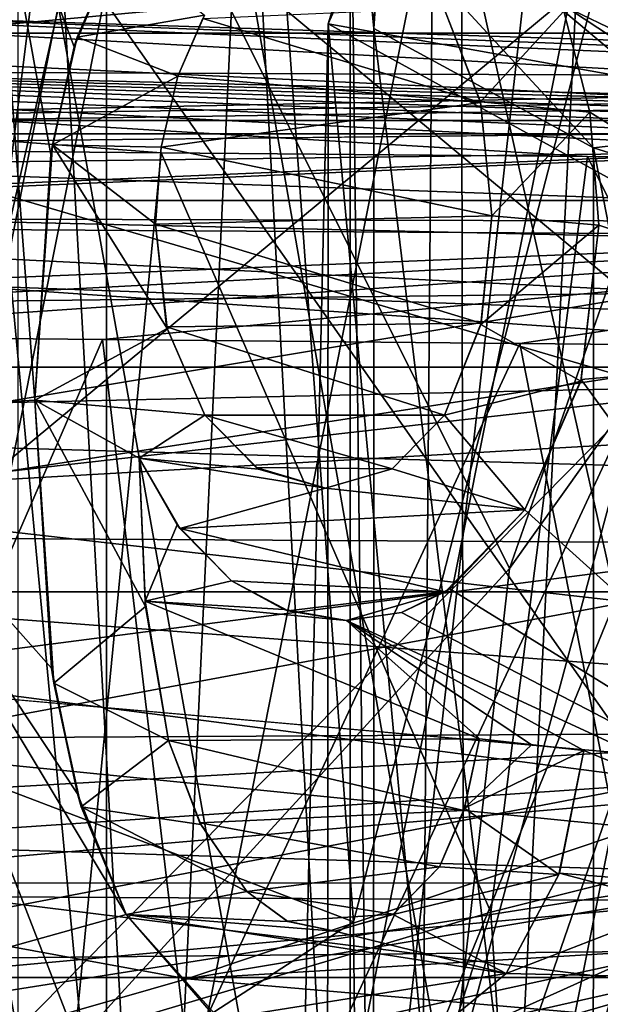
# Model space of a CAD drawing. Header units: metres. Extents: x -109 to 109, y -447 to 122.
# Tile 574 of 656: x -6.447 to -5.496, y -399.676 to -398.063. Entities that reach past the tile are written whole.
import ezdxf

# ---------------------------------------------------------------- set-up
doc = ezdxf.new("R2010")
doc.units = ezdxf.units.M
doc.layers.add('solid_506359', color=7, linetype='CONTINUOUS')

msp = doc.modelspace()

# ---------------------------------------------------------------- linework, layer by layer
at = {"layer": 'solid_506359'}
for points in [[(-5.100218, -392.382813, 232.144928), (-4.957082, -398.925262, 230.905533), (-6.655155, -399.240082, 232.69104)], [(-6.576016, -392.656189, 233.695297), (-5.100218, -392.382813, 232.144928), (-6.655155, -399.240082, 232.69104)], [(-4.401254, -392.690308, 228.503174), (-5.732302, -392.81424, 229.205933), (-4.394095, -399.870605, 227.375732)], [(-5.732302, -392.81424, 229.205933), (-6.950209, -392.96933, 230.085449), (-5.719256, -399.995483, 228.083954)], [(-5.732302, -392.81424, 229.205933), (-5.719256, -399.995483, 228.083954), (-4.394095, -399.870605, 227.375732)], [(-5.43154, -399.518585, 225.12796), (-5.575515, -394.00882, 226.057709), (-4.030653, -392.84256, 225.630249)], [(-6.950209, -392.96933, 230.085449), (-6.932354, -400.152283, 228.973129), (-5.719256, -399.995483, 228.083954)], [(-6.449268, -405.390472, 400), (-6.449268, -395.109528, 400), (-5.146263, -393.802124, 400)], [(-5.146263, -406.697876, 400), (-6.449268, -405.390472, 400), (-5.146263, -393.802124, 400)], [(-7.495287, -393.991394, 241.267578), (-7.49068, -400.539581, 240.060822), (-6.233859, -400.911774, 242.171677)], [(-6.863552, -394.208435, 242.498581), (-7.495287, -393.991394, 241.267578), (-6.233859, -400.911774, 242.171677)], [(-6.821544, -399.646301, 225.85231), (-6.309979, -394.806061, 226.307632), (-5.575515, -394.00882, 226.057709)], [(-5.43154, -399.518585, 225.12796), (-6.821544, -399.646301, 225.85231), (-5.575515, -394.00882, 226.057709)], [(-5.929907, -394.421539, 243.707047), (-6.863552, -394.208435, 242.498581), (-6.233859, -400.911774, 242.171677)], [(-5.929907, -394.421539, 243.707047), (-6.233859, -400.911774, 242.171677), (-4.384079, -401.199615, 243.804153)], [(-4.776134, -394.600403, 244.721527), (-5.929907, -394.421539, 243.707047), (-4.384079, -401.199615, 243.804153)], [(-6.821544, -399.646301, 225.85231), (-6.966158, -395.748474, 226.547531), (-6.309979, -394.806061, 226.307632)], [(-4.279602, -398.189056, 379.299988), (-6.698331, -397.476135, 376.799988), (-5.126952, -395.124054, 376.799988)], [(-7.353192, -395.188995, 754.207825), (-7.353192, -399.142548, 739.453003), (-6.304805, -396.562103, 754.631409)], [(-7.337801, -395.757629, 245.898697), (-6.164402, -395.922729, 246.835068), (-7.041064, -402.931213, 244.73317)], [(-6.164402, -395.922729, 246.835068), (-5.885369, -401.054535, 246.011688), (-7.041064, -402.931213, 244.73317)], [(-6.164402, -395.922729, 246.835068), (-5.899706, -399.541046, 246.301682), (-5.885369, -401.054535, 246.011688)], [(-6.164402, -395.922729, 246.835068), (-5.49592, -397.980621, 246.86911), (-5.899706, -399.541046, 246.301682)], [(-5.218259, -398.088531, 392.86319), (-5.532002, -397.958557, 393.756256), (-4.234011, -396.015991, 393.756256)], [(-15.737146, -398.358398, 166.899994), (-15.287519, -396.062073, 166.899994), (-4.582309, -398.186798, 166.899994)], [(-15.287519, -396.062073, 166.899994), (-4.817194, -397.880524, 166.899994), (-4.582309, -398.186798, 166.899994)], [(-15.291206, -396.075562, 169.399994), (-15.737805, -398.363922, 169.399994), (-4.522424, -397.031281, 169.399994)], [(-7.163433, -398.146637, 215.91069), (-6.280675, -396.213654, 215.91069), (-10.138165, -397.273163, 213.547684)], [(-3.248379, -398.162384, 217.395065), (-6.280675, -396.213654, 215.91069), (-7.163433, -398.146637, 215.91069)], [(-3.248379, -398.162384, 217.395065), (-2.52865, -397.331787, 217.395065), (-6.280675, -396.213654, 215.91069)], [(-7.353192, -399.142548, 739.453003), (-6.304805, -400.543488, 739.772766), (-6.304805, -396.562103, 754.631409)], [(-6.304805, -396.562103, 754.631409), (-6.304805, -400.543488, 739.772766), (-4.980319, -397.696686, 754.981323)], [(-6.904831, -398.399841, 376.060303), (-6.190702, -396.675812, 376.060303), (-6.938632, -397.990295, 376.100006)], [(-6.095586, -396.730713, 375.951416), (-6.190702, -396.675812, 376.060303), (-6.904831, -398.399841, 376.060303)], [(-6.798742, -398.428284, 375.951416), (-6.095586, -396.730713, 375.951416), (-6.904831, -398.399841, 376.060303)], [(-6.798742, -398.428284, 375.951416), (-6.234885, -397.073181, 375.80246), (-6.095586, -396.730713, 375.951416)], [(-15.737805, -398.363922, 169.399994), (-4.783156, -397.159882, 169.399994), (-4.522424, -397.031281, 169.399994)], [(-6.798742, -398.428284, 375.951416), (-6.655089, -398.087646, 375.80246), (-6.234885, -397.073181, 375.80246)], [(-6.234885, -397.073181, 375.80246), (-6.655089, -398.087646, 375.80246), (-5.49592, -397.980621, 246.86911)], [(-8.692117, -397.086456, 403), (-9.25, -400.25, 403), (-6.236038, -397.666718, 403)], [(9.752529, -397.095856, 409), (-9.752538, -397.095886, 409), (-10.25, -400.25, 409)], [(10.25, -400.25, 409), (9.752529, -397.095856, 409), (-10.25, -400.25, 409)], [(-9.752635, -397.09613, 408.100006), (10.25, -400.25, 408.100006), (-10.25, -400.25, 408.100006)], [(-9.752635, -397.09613, 408.100006), (9.752626, -397.0961, 408.100006), (10.25, -400.25, 408.100006)], [(-15.737805, -398.363922, 169.399994), (-4.974503, -397.37796, 169.399994), (-4.783156, -397.159882, 169.399994)], [(-5.062181, -397.299713, 234.363892), (-5.905503, -400.432281, 236.005112), (-5.905503, -397.674835, 236.491318)], [(-5.062181, -397.299713, 234.363892), (-5.062838, -400.057343, 233.878693), (-5.905503, -400.432281, 236.005112)], [(-5.347885, -399.557983, 234.481781), (-4.787132, -397.33313, 233.99263), (-5.768133, -397.682159, 235.972153)], [(-7.987435, -397.342987, 402.200012), (-8.5, -400.25, 402.200012), (-6.303745, -397.639099, 402.200012)], [(-6.236038, -397.666718, 402.209991), (-6.75, -400.25, 402.209991), (-7.996747, -397.339539, 402.209991)], [(-15.737805, -398.363922, 169.399994), (-5.067699, -397.65271, 169.399994), (-4.974503, -397.37796, 169.399994)], [(-6.44406, -397.58078, 389.523682), (-6.698127, -397.475555, 390), (-7.25, -400.25, 390)], [(-4.75, -400.25, 379.299988), (-7.25, -400.25, 376.799988), (-6.698331, -397.476135, 376.799988)], [(-4.630908, -399.193024, 379.299988), (-4.75, -400.25, 379.299988), (-6.698331, -397.476135, 376.799988)], [(-4.279602, -398.189056, 379.299988), (-4.630908, -399.193024, 379.299988), (-6.698331, -397.476135, 376.799988)], [(-5.847847, -397.537354, 236.526077), (-5.905503, -397.674835, 236.491318), (-5.866639, -398.077454, 238.774765)], [(-5.854409, -397.89566, 238.558151), (-5.847847, -397.537354, 236.526077), (-5.866639, -398.077454, 238.774765)], [(-5.987796, -400.25, 393.756256), (-7, -400.25, 402), (-6.467222, -397.571381, 402)], [(-5.532002, -397.958557, 393.756256), (-5.987796, -400.25, 393.756256), (-6.467222, -397.571381, 402)], [(-6.44406, -397.58078, 389.523682), (-7.25, -400.25, 390), (-6.975, -400.25, 389.523682)], [(-6.44406, -397.58078, 389.523682), (-6.975, -400.25, 389.523682), (-6.444257, -397.58136, 383)], [(-4.730098, -397.972443, 383), (-6.444257, -397.58136, 383), (-6.975, -400.25, 383)], [(-6.975, -400.25, 389.523682), (-6.975, -400.25, 383), (-6.444257, -397.58136, 383)], [(6.397825, -397.599823, 388.5), (-6.397825, -397.599823, 388.5), (-6.925, -400.25, 388.5)], [(-6.25, -400.25, 387.390015), (-6.925, -400.25, 388.5), (-6.397825, -397.599823, 388.5)], [(6.925, -400.25, 388.5), (6.397825, -397.599823, 388.5), (-6.925, -400.25, 388.5)], [(-5.774247, -397.858215, 387.390015), (-6.25, -400.25, 387.390015), (-6.397825, -397.599823, 388.5)], [(-8.5, -400.25, 402.200012), (-6.823055, -400.25, 402.200012), (-6.303745, -397.639099, 402.200012)], [(-6.303745, -397.639099, 402.200012), (-6.823055, -400.25, 402.200012), (-5.644137, -398.961761, 393.78064)], [(-6.303745, -397.639099, 402.200012), (-5.644137, -398.961761, 393.78064), (-5.215967, -397.738129, 393.78064)], [(-15.737805, -398.363922, 169.399994), (-5.048701, -397.94281, 169.399994), (-5.067699, -397.65271, 169.399994)], [(-9.25, -400.25, 403), (-6.75, -400.25, 403), (-6.236038, -397.666718, 403)], [(-6.75, -400.25, 403), (-6.75, -400.25, 402.209991), (-6.236038, -397.666718, 402.209991)], [(-6.236038, -397.666718, 403), (-6.75, -400.25, 403), (-6.236038, -397.666718, 402.209991)], [(-5.905503, -397.674835, 236.491318), (-5.905503, -400.432281, 236.005112), (-5.867024, -400.834595, 238.286774)], [(-5.866639, -398.077454, 238.774765), (-5.905503, -397.674835, 236.491318), (-5.867024, -400.834595, 238.286774)], [(-5.785867, -399.755432, 235.601685), (-5.768133, -397.682159, 235.972153), (-5.941456, -398.069763, 238.170364)], [(-5.868999, -397.832672, 238.037567), (-5.941456, -398.069763, 238.170364), (-5.768133, -397.682159, 235.972153)], [(-5.347885, -399.557983, 234.481781), (-5.768133, -397.682159, 235.972153), (-5.785867, -399.755432, 235.601685)], [(-6.304805, -400.543488, 739.772766), (-4.980319, -401.701019, 740.036926), (-4.980319, -397.696686, 754.981323)], [(-5.215967, -397.738129, 393.78064), (-5.644137, -398.961761, 393.78064), (-5.066235, -398.151489, 392.976868)], [(-20, -397.75, 202.899994), (20, -397.75, 202.899994), (20, -398.08493, 201.649994)], [(-20, -398.08493, 201.649994), (-20, -397.75, 202.899994), (20, -398.08493, 201.649994)], [(-20, -398.08493, 204.149994), (20, -398.08493, 204.149994), (20, -397.75, 202.899994)], [(-20, -397.75, 202.899994), (-20, -398.08493, 204.149994), (20, -397.75, 202.899994)], [(-12.4, -397.873047, 195.674606), (-1.4, -398.227386, 196.369293), (-1.4, -397.75, 194.899994)], [(-12.4, -398.227386, 193.430695), (-12.4, -397.75, 194.899994), (-1.4, -397.873047, 194.125397)], [(-6.422188, -398.685883, 190.52095), (-6.766646, -398.705658, 190.514023), (-6.492857, -397.75, 190.979218)], [(-6.395779, -398.283447, 190.68631), (-6.422188, -398.685883, 190.52095), (-6.492857, -397.75, 190.979218)], [(-6.357436, -398.107452, 190.77301), (-6.395779, -398.283447, 190.68631), (-6.492857, -397.75, 190.979218)], [(-6.286856, -397.940674, 190.863983), (-6.357436, -398.107452, 190.77301), (-6.492857, -397.75, 190.979218)], [(-4.900906, -398.597107, 190.553726), (-5.710856, -397.802155, 190.946457), (-4.900906, -397.75, 190.979218)], [(-5.347642, -398.176117, 239.985306), (-5.868999, -397.832672, 238.037567), (-5.643296, -397.771118, 238.189209)], [(2.909209, -398.508789, 242.372818), (-4.978688, -398.136139, 240.259384), (-5.643296, -397.771118, 238.189209)], [(-5.347642, -398.176117, 239.985306), (-5.643296, -397.771118, 238.189209), (-4.978688, -398.136139, 240.259384)], [(-1.259838, -397.995819, 239.463516), (2.909209, -398.508789, 242.372818), (-5.643296, -397.771118, 238.189209)], [(-4.900906, -398.597107, 190.553726), (-5.616268, -397.916565, 190.877869), (-5.710856, -397.802155, 190.946457)], [(-5.347642, -398.176117, 239.985306), (-5.941456, -398.069763, 238.170364), (-5.868999, -397.832672, 238.037567)], [(-2.094078, -398.082214, 239.953537), (-3.012408, -397.849518, 238.633743), (-5.593584, -397.928345, 239.080872)], [(-12.4, -397.855591, 196.054276), (0, -398.056061, 196.199677), (0, -398.446869, 196.703125)], [(-12.4, -398.593781, 196.978806), (-12.4, -397.855591, 196.054276), (0, -398.446869, 196.703125)], [(-12.4, -397.855591, 193.745728), (-12.4, -398.593781, 192.821198), (0, -398.056061, 193.600311)], [(-5.774201, -397.858154, 383), (-6.25, -400.25, 383), (-5.774247, -397.858215, 387.390015)], [(6.25, -400.25, 383), (-6.25, -400.25, 383), (-5.774201, -397.858154, 383)], [(-6.25, -400.25, 383), (-6.25, -400.25, 387.390015), (-5.774247, -397.858215, 387.390015)], [(6.25, -400.25, 383), (-5.774201, -397.858154, 383), (5.774201, -397.858154, 383)], [(-12.4, -398.227386, 193.430695), (-1.4, -397.873047, 194.125397), (-1.4, -398.228729, 193.428848)], [(-12.4, -397.873047, 195.674606), (-12.4, -398.228729, 196.37114), (-1.4, -398.227386, 196.369293)], [(-5.854409, -397.89566, 238.558151), (-5.866639, -398.077454, 238.774765), (-5.506684, -398.272736, 239.882217)], [(-5.154843, -398.232758, 240.469894), (-5.593584, -397.928345, 239.080872), (-5.854409, -397.89566, 238.558151)], [(-5.154843, -398.232758, 240.469894), (-5.854409, -397.89566, 238.558151), (-5.506684, -398.272736, 239.882217)], [(-4.900906, -398.597107, 190.553726), (-5.555067, -398.048767, 190.804016), (-5.616268, -397.916565, 190.877869)], [(-2.094078, -398.082214, 239.953537), (-5.593584, -397.928345, 239.080872), (-5.109897, -398.138519, 240.272812)], [(-5.154843, -398.232758, 240.469894), (-5.109897, -398.138519, 240.272812), (-5.593584, -397.928345, 239.080872)], [(-15.737805, -398.363922, 169.399994), (-4.920557, -398.202759, 169.399994), (-5.048701, -397.94281, 169.399994)], [(-6.352572, -398.091431, 190.556839), (-6.357436, -398.107452, 190.77301), (-6.286856, -397.940674, 190.863983)], [(-6.352572, -398.091431, 190.556839), (-6.286856, -397.940674, 190.863983), (-6.286856, -397.940674, 190.635086)], [(-6.143841, -398.055481, 190.57489), (-6.352572, -398.091431, 190.556839), (-6.286856, -397.940674, 190.635086)], [(-5.648203, -400.25, 392.86319), (-5.987796, -400.25, 393.756256), (-5.532002, -397.958557, 393.756256)], [(-5.218259, -398.088531, 392.86319), (-5.648203, -400.25, 392.86319), (-5.532002, -397.958557, 393.756256)], [(-5.25, -400.25, 383), (-4.730098, -397.972443, 383), (-6.975, -400.25, 383)], [(-6.911423, -399.155334, 375.80246), (-5.899706, -399.541046, 246.301682), (-5.49592, -397.980621, 246.86911)], [(-6.655089, -398.087646, 375.80246), (-6.911423, -399.155334, 375.80246), (-5.49592, -397.980621, 246.86911)], [(-4.30836, -398.166901, 207.211426), (-8.4, -397.986267, 207.305756), (-8.4, -398.24942, 207.129303)], [(-4.308127, -397.991669, 207.394974), (-8.4, -397.986267, 207.305756), (-4.30836, -398.166901, 207.211426)], [(-8.4, -397.990326, 210.468414), (0, -398.062164, 210.425888), (0, -398.31839, 210.591736)], [(-8.4, -397.990326, 210.468414), (0, -398.31839, 210.591736), (-8.4, -398.111542, 210.579498)], [(-8.013021, -398.002258, 201.554031), (-8.013021, -398.39743, 201.047424), (0, -398.056061, 201.600311)], [(-8.013021, -398.002258, 204.245972), (0, -398.056061, 204.199677), (0, -398.446869, 204.703125)], [(-8.013021, -398.39743, 204.752563), (-8.013021, -398.002258, 204.245972), (0, -398.446869, 204.703125)], [(-6.146805, -398.060577, 190.797699), (-5.751823, -398.043365, 190.806931), (-5.691583, -398.198364, 190.727066)], [(-5.69182, -398.197418, 190.505753), (-5.691583, -398.198364, 190.727066), (-5.751823, -398.043365, 190.806931)], [(-5.69182, -398.197418, 190.505753), (-5.751823, -398.043365, 190.806931), (-5.751823, -398.043365, 190.58107)], [(-5.69182, -398.197418, 190.505753), (-5.751823, -398.043365, 190.58107), (-5.555067, -398.048767, 190.578293)], [(-12.4, -398.593781, 192.821198), (0, -398.446869, 193.096878), (0, -398.056061, 193.600311)], [(-8.013021, -398.39743, 201.047424), (0, -398.446869, 201.096878), (0, -398.056061, 201.600311)], [(-6.143841, -398.055481, 190.57489), (-6.187444, -398.15506, 190.525787), (-6.352572, -398.091431, 190.556839)], [(-6.143841, -398.055481, 190.57489), (-6.146805, -398.060577, 190.797699), (-6.187444, -398.15506, 190.748642)], [(-6.143841, -398.055481, 190.57489), (-6.187444, -398.15506, 190.748642), (-6.187444, -398.15506, 190.525787)], [(-6.187444, -398.15506, 190.748642), (-6.146805, -398.060577, 190.797699), (-5.691583, -398.198364, 190.727066)], [(-5.69182, -398.197418, 190.505753), (-5.555067, -398.048767, 190.578293), (-5.512614, -398.214264, 190.497925)], [(-4.900906, -398.597107, 190.553726), (-5.512616, -398.214264, 190.719299), (-5.555067, -398.048767, 190.804016)], [(-5.555067, -398.048767, 190.578293), (-5.555067, -398.048767, 190.804016), (-5.512616, -398.214264, 190.719299)], [(-5.555067, -398.048767, 190.578293), (-5.512616, -398.214264, 190.719299), (-5.512614, -398.214264, 190.497925)], [(-5.984927, -399.964264, 236.785904), (-5.785867, -399.755432, 235.601685), (-5.941456, -398.069763, 238.170364)], [(-5.942523, -400.168457, 237.944107), (-5.984927, -399.964264, 236.785904), (-5.941456, -398.069763, 238.170364)], [(-5.942523, -400.168457, 237.944107), (-5.941456, -398.069763, 238.170364), (-5.241642, -398.454102, 240.349945)], [(-5.347642, -398.176117, 239.985306), (-5.241642, -398.454102, 240.349945), (-5.941456, -398.069763, 238.170364)], [(-5.866639, -398.077454, 238.774765), (-5.867024, -400.834595, 238.286774), (-5.507306, -401.029938, 239.394577)], [(-5.506684, -398.272736, 239.882217), (-5.866639, -398.077454, 238.774765), (-5.507306, -401.029938, 239.394577)], [(-20, -398.08493, 201.649994), (20, -398.08493, 201.649994), (20, -399, 200.73494)], [(-20, -399, 200.73494), (-20, -398.08493, 201.649994), (20, -399, 200.73494)], [(-20, -399, 205.065063), (20, -399, 205.065063), (20, -398.08493, 204.149994)], [(-20, -398.08493, 204.149994), (-20, -399, 205.065063), (20, -398.08493, 204.149994)], [(-6.393254, -398.2677, 190.473602), (-6.357436, -398.107452, 190.77301), (-6.352572, -398.091431, 190.556839)], [(-6.187444, -398.15506, 190.525787), (-6.393254, -398.2677, 190.473602), (-6.352572, -398.091431, 190.556839)], [(-4.931357, -400.25, 392.228668), (-5.648203, -400.25, 392.86319), (-5.218259, -398.088531, 392.86319)], [(-0.656912, -398.31778, 210.592422), (-8.4, -398.111542, 210.579498), (0, -398.31839, 210.591736)], [(-6.214968, -398.280792, 210.629044), (-6.919765, -398.274261, 210.634201), (-8.4, -398.111542, 210.579498)], [(-5.516719, -398.287201, 210.623489), (-6.214968, -398.280792, 210.629044), (-8.4, -398.111542, 210.579498)], [(-4.819049, -398.293427, 210.617783), (-5.516719, -398.287201, 210.623489), (-8.4, -398.111542, 210.579498)], [(-4.120041, -398.299255, 210.612106), (-4.819049, -398.293427, 210.617783), (-8.4, -398.111542, 210.579498)], [(-3.418968, -398.304626, 210.606674), (-4.120041, -398.299255, 210.612106), (-8.4, -398.111542, 210.579498)], [(-2.717104, -398.309296, 210.601746), (-3.418968, -398.304626, 210.606674), (-8.4, -398.111542, 210.579498)], [(-2.018931, -398.313171, 210.597595), (-2.717104, -398.309296, 210.601746), (-8.4, -398.111542, 210.579498)], [(-1.330801, -398.31601, 210.594421), (-2.018931, -398.313171, 210.597595), (-8.4, -398.111542, 210.579498)], [(-0.656912, -398.31778, 210.592422), (-1.330801, -398.31601, 210.594421), (-8.4, -398.111542, 210.579498)], [(-6.393254, -398.2677, 190.473602), (-6.395779, -398.283447, 190.68631), (-6.357436, -398.107452, 190.77301)], [(-3.704943, -399.16214, 217.395065), (-7.163433, -398.146637, 215.91069), (-7.465853, -400.25, 215.91069)], [(-3.704943, -399.16214, 217.395065), (-3.248379, -398.162384, 217.395065), (-7.163433, -398.146637, 215.91069)], [(-6.187444, -398.15506, 190.525787), (-6.214971, -398.271912, 190.47171), (-6.393254, -398.2677, 190.473602)], [(-6.187444, -398.15506, 190.525787), (-6.21495, -398.271759, 190.691788), (-6.214971, -398.271912, 190.47171)], [(-6.21495, -398.271759, 190.691788), (-6.187444, -398.15506, 190.748642), (-5.691583, -398.198364, 190.727066)], [(-6.187444, -398.15506, 190.525787), (-6.187444, -398.15506, 190.748642), (-6.21495, -398.271759, 190.691788)], [(-5.789287, -400.25, 393.78064), (-5.483653, -400.25, 392.976868), (-5.066235, -398.151489, 392.976868)], [(-5.644137, -398.961761, 393.78064), (-5.789287, -400.25, 393.78064), (-5.066235, -398.151489, 392.976868)], [(-4.30836, -398.166901, 207.211426), (-8.4, -398.24942, 207.129303), (-4.308059, -398.396912, 207.135941)], [(-15.737146, -398.358398, 166.899994), (-4.582309, -398.186798, 166.899994), (-4.199618, -398.237061, 166.899994)], [(-15.737805, -398.363922, 169.399994), (-4.7021, -398.394287, 169.399994), (-4.920557, -398.202759, 169.399994)], [(-6.21495, -398.271759, 190.691788), (-5.691583, -398.198364, 190.727066), (-5.673484, -398.384369, 190.640656)], [(-5.673484, -398.384369, 190.423172), (-5.691583, -398.198364, 190.727066), (-5.69182, -398.197418, 190.505753)], [(-5.673484, -398.384369, 190.423172), (-5.69182, -398.197418, 190.505753), (-5.512614, -398.214264, 190.497925)], [(-5.673484, -398.384369, 190.423172), (-5.673484, -398.384369, 190.640656), (-5.691583, -398.198364, 190.727066)], [(-5.673484, -398.384369, 190.423172), (-5.512614, -398.214264, 190.497925), (-5.497768, -398.399384, 190.416946)], [(-4.900906, -398.597107, 190.553726), (-5.497768, -398.399384, 190.634125), (-5.512616, -398.214264, 190.719299)], [(-5.512614, -398.214264, 190.497925), (-5.512616, -398.214264, 190.719299), (-5.497768, -398.399384, 190.634125)], [(-5.512614, -398.214264, 190.497925), (-5.497768, -398.399384, 190.634125), (-5.497768, -398.399384, 190.416946)], [(-15.737146, -398.358398, 166.899994), (-4.199618, -398.237061, 166.899994), (15.737364, -398.360229, 166.899994)], [(-12.4, -398.227386, 193.430695), (-1.4, -398.228729, 193.428848), (-1.4, -399.476898, 192.522552)], [(-12.4, -398.227386, 193.430695), (-1.4, -399.476898, 192.522552), (-12.4, -399.477417, 192.522385)], [(-12.4, -399.476898, 197.277451), (-1.4, -399.477417, 197.277618), (-1.4, -398.227386, 196.369293)], [(-12.4, -398.228729, 196.37114), (-12.4, -399.476898, 197.277451), (-1.4, -398.227386, 196.369293)], [(-5.154843, -398.232758, 240.469894), (-5.506684, -398.272736, 239.882217), (-4.933749, -398.451904, 240.898407)], [(-2.9, -398.25, 194.899994), (-10.6, -398.25, 194.899994), (-10.6, -398.34845, 194.280243)], [(-2.9, -398.631958, 196.075577), (-10.6, -398.631805, 196.075287), (-10.6, -398.25, 194.899994)], [(-2.9, -398.25, 194.899994), (-2.9, -398.631958, 196.075577), (-10.6, -398.25, 194.899994)], [(-2.9, -398.631958, 193.724426), (-2.9, -398.25, 194.899994), (-10.6, -398.34845, 194.280243)], [(-4.308059, -398.396912, 207.135941), (-8.4, -398.24942, 207.129303), (-8.4, -398.565033, 207.146149)], [(-6.422188, -398.685883, 190.309143), (-6.395779, -398.283447, 190.68631), (-6.393254, -398.2677, 190.473602)], [(-6.205288, -398.568848, 190.350693), (-6.422188, -398.685883, 190.309143), (-6.393254, -398.2677, 190.473602)], [(-6.214971, -398.271912, 190.47171), (-6.224507, -398.39801, 190.417511), (-6.393254, -398.2677, 190.473602)], [(-6.205288, -398.568848, 190.350693), (-6.393254, -398.2677, 190.473602), (-6.224507, -398.39801, 190.417511)], [(-6.21495, -398.271759, 190.691788), (-5.673484, -398.384369, 190.640656), (-6.224507, -398.39801, 190.63472)], [(-6.214971, -398.271912, 190.47171), (-6.21495, -398.271759, 190.691788), (-6.224507, -398.39801, 190.63472)], [(-6.214971, -398.271912, 190.47171), (-6.224507, -398.39801, 190.63472), (-6.224507, -398.39801, 190.417511)], [(-5.506684, -398.272736, 239.882217), (-5.507306, -401.029938, 239.394577), (-4.934494, -401.209198, 240.411133)], [(-4.933749, -398.451904, 240.898407), (-5.506684, -398.272736, 239.882217), (-4.934494, -401.209198, 240.411133)], [(-7.025163, -399.96579, 210.872452), (-6.919765, -398.274261, 210.634201), (-6.355645, -399.728668, 210.866516)], [(-6.355645, -399.728668, 210.866516), (-6.919765, -398.274261, 210.634201), (-6.214968, -398.280792, 210.629044)], [(-6.422188, -398.685883, 190.309143), (-6.422188, -398.685883, 190.52095), (-6.395779, -398.283447, 190.68631)], [(-6.355645, -399.728668, 210.866516), (-6.214968, -398.280792, 210.629044), (-5.67464, -399.524719, 210.85437)], [(-5.67464, -399.524719, 210.85437), (-6.214968, -398.280792, 210.629044), (-5.516719, -398.287201, 210.623489)], [(-5.67464, -399.524719, 210.85437), (-5.516719, -398.287201, 210.623489), (-4.984192, -399.352386, 210.84021)], [(-4.984192, -399.352386, 210.84021), (-5.516719, -398.287201, 210.623489), (-4.819049, -398.293427, 210.617783)], [(-2.9, -398.631958, 193.724426), (-10.6, -398.34845, 194.280243), (-10.6, -398.633087, 193.722931)], [(-15.85, -400.25, 166.899994), (-15.737146, -398.358398, 166.899994), (-0.504363, -400.25, 166.899994)], [(-15.737805, -398.363922, 169.399994), (-15.85, -400.25, 169.399994), (-4.7021, -398.394287, 169.399994)], [(-15.737146, -398.358398, 166.899994), (-0.356558, -399.893433, 166.899994), (-0.504363, -400.25, 166.899994)], [(-15.737146, -398.358398, 166.899994), (0, -399.745636, 166.899994), (-0.356558, -399.893433, 166.899994)], [(-15.737146, -398.358398, 166.899994), (15.737364, -398.360229, 166.899994), (0, -399.745636, 166.899994)], [(-5.673484, -398.384369, 190.640656), (-5.690711, -398.560211, 190.567886), (-6.224507, -398.39801, 190.63472)], [(-5.691119, -398.561951, 190.353241), (-5.690711, -398.560211, 190.567886), (-5.673484, -398.384369, 190.640656)], [(-5.691119, -398.561951, 190.353241), (-5.673484, -398.384369, 190.640656), (-5.673484, -398.384369, 190.423172)], [(-5.691119, -398.561951, 190.353241), (-5.673484, -398.384369, 190.423172), (-5.497768, -398.399384, 190.416946)], [(-15.85, -400.25, 169.399994), (-4.427008, -398.487701, 169.399994), (-4.7021, -398.394287, 169.399994)], [(-7.687239, -398.573242, 207.140945), (-4.308059, -398.396912, 207.135941), (-8.4, -398.565033, 207.146149)], [(-8.013021, -398.39743, 201.047424), (-8.013021, -398.904022, 200.652252), (0, -398.446869, 201.096878)], [(-8.013021, -398.39743, 204.752563), (0, -398.446869, 204.703125), (0, -398.950317, 205.093933)], [(-8.013021, -398.904022, 205.147751), (-8.013021, -398.39743, 204.752563), (0, -398.950317, 205.093933)], [(-7.687239, -398.573242, 207.140945), (-6.993289, -398.580322, 207.134918), (-4.308059, -398.396912, 207.135941)], [(-6.993289, -398.580322, 207.134918), (-6.311, -398.586914, 207.134201), (-4.308059, -398.396912, 207.135941)], [(-6.311, -398.586914, 207.134201), (-5.627557, -398.593353, 207.140778), (-4.308059, -398.396912, 207.135941)], [(-5.690711, -398.560211, 190.567886), (-6.205991, -398.566254, 190.565552), (-6.224507, -398.39801, 190.63472)], [(-6.224507, -398.39801, 190.417511), (-6.224507, -398.39801, 190.63472), (-6.205991, -398.566254, 190.565552)], [(-6.205288, -398.568848, 190.350693), (-6.224507, -398.39801, 190.417511), (-6.205991, -398.566254, 190.565552)], [(-5.691119, -398.561951, 190.353241), (-5.497768, -398.399384, 190.416946), (-5.527269, -398.654785, 190.319855)], [(-5.627557, -398.593353, 207.140778), (-4.933343, -398.599609, 207.153091), (-4.308059, -398.396912, 207.135941)], [(-5.497768, -398.399384, 190.416946), (-5.526648, -398.652466, 190.533035), (-5.527269, -398.654785, 190.319855)], [(-4.900906, -398.597107, 190.553726), (-5.526648, -398.652466, 190.533035), (-5.497768, -398.399384, 190.634125)], [(-5.497768, -398.399384, 190.416946), (-5.497768, -398.399384, 190.634125), (-5.526648, -398.652466, 190.533035)], [(-12.4, -398.593781, 196.978806), (0, -398.446869, 196.703125), (0, -398.950317, 197.093933)], [(-12.4, -398.593781, 192.821198), (0, -398.950317, 192.70607), (0, -398.446869, 193.096878)], [(-8.013021, -398.904022, 200.652252), (0, -398.950317, 200.70607), (0, -398.446869, 201.096878)], [(-5.189901, -400.550659, 240.111511), (-5.942523, -400.168457, 237.944107), (-5.241642, -398.454102, 240.349945)], [(-15.85, -400.25, 169.399994), (0, -399.506042, 169.399994), (4.427008, -398.487701, 169.399994)], [(-15.85, -400.25, 169.399994), (4.427008, -398.487701, 169.399994), (-4.427008, -398.487701, 169.399994)], [(-5.690711, -398.560211, 190.567886), (-5.750838, -398.710449, 190.512268), (-6.205991, -398.566254, 190.565552)], [(-5.750838, -398.710449, 190.300842), (-5.750838, -398.710449, 190.512268), (-5.690711, -398.560211, 190.567886)], [(-5.750838, -398.710449, 190.300842), (-5.690711, -398.560211, 190.567886), (-5.691119, -398.561951, 190.353241)], [(-5.750838, -398.710449, 190.300842), (-5.691119, -398.561951, 190.353241), (-5.527269, -398.654785, 190.319855)], [(-6.205288, -398.568848, 190.350693), (-6.143579, -398.710785, 190.300735), (-6.422188, -398.685883, 190.309143)], [(-5.750838, -398.710449, 190.512268), (-6.143579, -398.710785, 190.512146), (-6.205991, -398.566254, 190.565552)], [(-6.205288, -398.568848, 190.350693), (-6.205991, -398.566254, 190.565552), (-6.143579, -398.710785, 190.512146)], [(-6.205288, -398.568848, 190.350693), (-6.143579, -398.710785, 190.512146), (-6.143579, -398.710785, 190.300735)], [(-12.4, -398.593781, 196.978806), (0, -398.950317, 197.093933), (0, -399.534943, 197.347687)], [(-12.4, -399.659119, 197.491226), (-12.4, -398.593781, 196.978806), (0, -399.534943, 197.347687)], [(-12.4, -398.593781, 192.821198), (-12.4, -399.659119, 192.308762), (0, -398.950317, 192.70607)], [(-6.904778, -399.954254, 207.436493), (-6.311, -398.586914, 207.134201), (-6.993289, -398.580322, 207.134918)], [(-6.904778, -399.954254, 207.436493), (-6.171214, -399.763519, 207.434647), (-6.311, -398.586914, 207.134201)], [(-6.171214, -399.763519, 207.434647), (-5.627557, -398.593353, 207.140778), (-6.311, -398.586914, 207.134201)], [(-6.171214, -399.763519, 207.434647), (-5.427875, -399.602234, 207.431549), (-5.627557, -398.593353, 207.140778)], [(-5.427875, -399.602234, 207.431549), (-4.933343, -398.599609, 207.153091), (-5.627557, -398.593353, 207.140778)], [(-4.900906, -398.597107, 190.553726), (-4.900906, -399.513977, 190.308624), (-5.526648, -398.652466, 190.533035)], [(-2.9, -398.631958, 196.075577), (-10.6, -399.631531, 196.801971), (-10.6, -398.631805, 196.075287)], [(-2.9, -398.631958, 193.724426), (-10.6, -398.633087, 193.722931), (-2.9, -399.631958, 192.997894)], [(-2.9, -398.631958, 196.075577), (-2.9, -399.631958, 196.802109), (-10.6, -399.631531, 196.801971)], [(-2.9, -399.631958, 192.997894), (-10.6, -398.633087, 193.722931), (-10.6, -399.632446, 192.997742)], [(-5.750838, -398.710449, 190.300842), (-5.527269, -398.654785, 190.319855), (-5.619051, -398.865967, 190.251678)], [(-4.900906, -399.513977, 190.308624), (-5.619051, -398.865967, 190.460754), (-5.526648, -398.652466, 190.533035)], [(-5.527269, -398.654785, 190.319855), (-5.526648, -398.652466, 190.533035), (-5.619051, -398.865967, 190.460754)], [(-5.527269, -398.654785, 190.319855), (-5.619051, -398.865967, 190.460754), (-5.619051, -398.865967, 190.251678)], [(-6.422188, -398.685883, 190.52095), (-6.394662, -399.125244, 190.388077), (-6.766646, -398.705658, 190.514023)], [(-6.390933, -399.14975, 190.176453), (-6.394662, -399.125244, 190.388077), (-6.422188, -398.685883, 190.52095)], [(-6.390933, -399.14975, 190.176453), (-6.422188, -398.685883, 190.52095), (-6.422188, -398.685883, 190.309143)], [(-6.422188, -398.685883, 190.309143), (-6.251246, -398.781372, 190.277695), (-6.240661, -399.024261, 190.207443)], [(-6.390933, -399.14975, 190.176453), (-6.422188, -398.685883, 190.309143), (-6.240661, -399.024261, 190.207443)], [(-6.143579, -398.710785, 190.300735), (-6.251246, -398.781372, 190.277695), (-6.422188, -398.685883, 190.309143)], [(-6.272306, -399.529053, 190.306229), (-7.065845, -399.75, 190.276962), (-6.766646, -398.705658, 190.514023)], [(-6.352091, -399.330902, 190.341736), (-6.272306, -399.529053, 190.306229), (-6.766646, -398.705658, 190.514023)], [(-6.394662, -399.125244, 190.388077), (-6.352091, -399.330902, 190.341736), (-6.766646, -398.705658, 190.514023)], [(-6.143579, -398.710785, 190.300735), (-6.055755, -398.79895, 190.272156), (-6.251246, -398.781372, 190.277695)], [(-5.750838, -398.710449, 190.512268), (-5.836738, -398.798889, 190.482224), (-6.143579, -398.710785, 190.512146)], [(-5.836738, -398.798889, 190.482224), (-6.059499, -398.796448, 190.483017), (-6.143579, -398.710785, 190.512146)], [(-6.143579, -398.710785, 190.300735), (-6.143579, -398.710785, 190.512146), (-6.059499, -398.796448, 190.483017)], [(-6.143579, -398.710785, 190.300735), (-6.059499, -398.796448, 190.483017), (-6.055755, -398.79895, 190.272156)], [(-5.836282, -398.798859, 190.272171), (-5.836738, -398.798889, 190.482224), (-5.750838, -398.710449, 190.512268)], [(-5.836282, -398.798859, 190.272171), (-5.750838, -398.710449, 190.512268), (-5.750838, -398.710449, 190.300842)], [(-5.836282, -398.798859, 190.272171), (-5.750838, -398.710449, 190.300842), (-5.619051, -398.865967, 190.251678)], [(-6.241384, -399.01535, 190.416901), (-6.251246, -398.781372, 190.488007), (-6.188911, -398.890411, 190.453201)], [(-6.184603, -398.89624, 190.242767), (-6.188911, -398.890411, 190.453201), (-6.251246, -398.781372, 190.488007)], [(-6.251246, -398.781372, 190.277695), (-6.251246, -398.781372, 190.488007), (-6.241384, -399.01535, 190.416901)], [(-6.184603, -398.89624, 190.242767), (-6.251246, -398.781372, 190.488007), (-6.251246, -398.781372, 190.277695)], [(-6.251246, -398.781372, 190.277695), (-6.241384, -399.01535, 190.416901), (-6.240661, -399.024261, 190.207443)], [(-5.945653, -398.830505, 190.26239), (-6.184603, -398.89624, 190.242767), (-6.251246, -398.781372, 190.277695)], [(-6.055755, -398.79895, 190.272156), (-5.945653, -398.830505, 190.26239), (-6.251246, -398.781372, 190.277695)], [(-5.836738, -398.798889, 190.482224), (-5.945653, -398.830505, 190.47197), (-6.059499, -398.796448, 190.483017)], [(-6.055755, -398.79895, 190.272156), (-6.059499, -398.796448, 190.483017), (-5.945653, -398.830505, 190.47197)], [(-6.055755, -398.79895, 190.272156), (-5.945653, -398.830505, 190.47197), (-5.945653, -398.830505, 190.26239)], [(-5.945653, -398.830505, 190.26239), (-5.836738, -398.798889, 190.482224), (-5.836282, -398.798859, 190.272171)], [(-5.945653, -398.830505, 190.26239), (-5.836282, -398.798859, 190.272171), (-5.619051, -398.865967, 190.251678)], [(-5.945653, -398.830505, 190.26239), (-5.945653, -398.830505, 190.47197), (-5.836738, -398.798889, 190.482224)], [(-5.945653, -398.830505, 190.26239), (-5.619051, -398.865967, 190.251678), (-6.184603, -398.89624, 190.242767)], [(-5.619051, -398.865967, 190.251678), (-5.74954, -398.999908, 190.213882), (-6.184603, -398.89624, 190.242767)], [(-5.619051, -398.865967, 190.251678), (-5.74199, -398.995026, 190.422546), (-5.74954, -398.999908, 190.213882)], [(-4.900906, -399.513977, 190.308624), (-5.74199, -398.995026, 190.422546), (-5.619051, -398.865967, 190.460754)], [(-5.619051, -398.865967, 190.251678), (-5.619051, -398.865967, 190.460754), (-5.74199, -398.995026, 190.422546)], [(-6.241384, -399.01535, 190.416901), (-6.188911, -398.890411, 190.453201), (-6.099504, -398.982208, 190.426163)], [(-6.099504, -398.982208, 190.218628), (-6.099504, -398.982208, 190.426163), (-6.188911, -398.890411, 190.453201)], [(-6.099504, -398.982208, 190.218628), (-6.188911, -398.890411, 190.453201), (-6.184603, -398.89624, 190.242767)], [(-5.74954, -398.999908, 190.213882), (-6.099504, -398.982208, 190.218628), (-6.184603, -398.89624, 190.242767)], [(-8.013021, -398.904022, 200.652252), (-8.013021, -399.491577, 200.392242), (0, -398.950317, 200.70607)], [(-8.013021, -399.491577, 205.407761), (-8.013021, -398.904022, 205.147751), (0, -398.950317, 205.093933)], [(-4.967806, -399.230438, 231.012756), (-6.655155, -399.240082, 232.69104), (-4.957082, -398.925262, 230.905533)], [(-12.4, -399.659119, 192.308762), (0, -399.534943, 192.452316), (0, -398.950317, 192.70607)], [(-8.013021, -399.491577, 200.392242), (0, -399.534943, 200.452316), (0, -398.950317, 200.70607)], [(-8.013021, -399.491577, 205.407761), (0, -398.950317, 205.093933), (0, -399.534943, 205.347687)], [(-6.823055, -400.25, 402.200012), (-5.789287, -400.25, 393.78064), (-5.644137, -398.961761, 393.78064)], [(-6.241384, -399.01535, 190.416901), (-6.099504, -398.982208, 190.426163), (-6.013542, -399.029053, 190.413147)], [(-6.007108, -399.031311, 190.205612), (-6.013542, -399.029053, 190.413147), (-6.099504, -398.982208, 190.426163)], [(-6.007108, -399.031311, 190.205612), (-6.099504, -398.982208, 190.426163), (-6.099504, -398.982208, 190.218628)], [(-5.74954, -398.999908, 190.213882), (-6.007108, -399.031311, 190.205612), (-6.099504, -398.982208, 190.218628)], [(-4.900906, -399.513977, 190.308624), (-5.821477, -399.033813, 190.411865), (-5.74199, -398.995026, 190.422546)], [(-5.74954, -398.999908, 190.213882), (-5.74199, -398.995026, 190.422546), (-5.821477, -399.033813, 190.411865)], [(20, -399, 205.065063), (-20, -400.25, 205.399994), (20, -400.25, 205.399994)], [(-20, -399, 205.065063), (-20, -400.25, 205.399994), (20, -399, 205.065063)], [(-20, -399, 200.73494), (20, -400.25, 200.399994), (-20, -400.25, 200.399994)], [(-20, -399, 200.73494), (20, -399, 200.73494), (20, -400.25, 200.399994)], [(-5.74954, -398.999908, 190.213882), (-5.911274, -399.047394, 190.201462), (-6.007108, -399.031311, 190.205612)], [(-5.74954, -398.999908, 190.213882), (-5.821477, -399.033813, 190.411865), (-5.911274, -399.047394, 190.408203)], [(-5.74954, -398.999908, 190.213882), (-5.911274, -399.047394, 190.408203), (-5.911274, -399.047394, 190.201462)], [(-6.390933, -399.14975, 190.176453), (-6.240661, -399.024261, 190.207443), (-6.202785, -399.243988, 190.155487)], [(-6.241384, -399.01535, 190.416901), (-6.013542, -399.029053, 190.413147), (-5.911274, -399.047394, 190.408203)], [(-5.693539, -399.241119, 190.360764), (-6.241384, -399.01535, 190.416901), (-5.911274, -399.047394, 190.408203)], [(-5.693539, -399.241119, 190.360764), (-6.202785, -399.243988, 190.360123), (-6.241384, -399.01535, 190.416901)], [(-6.240661, -399.024261, 190.207443), (-6.241384, -399.01535, 190.416901), (-6.202785, -399.243988, 190.360123)], [(-6.240661, -399.024261, 190.207443), (-6.202785, -399.243988, 190.360123), (-6.202785, -399.243988, 190.155487)], [(-5.911274, -399.047394, 190.201462), (-5.911274, -399.047394, 190.408203), (-6.013542, -399.029053, 190.413147)], [(-5.911274, -399.047394, 190.201462), (-6.013542, -399.029053, 190.413147), (-6.007108, -399.031311, 190.205612)], [(-4.900906, -399.513977, 190.308624), (-5.911274, -399.047394, 190.408203), (-5.821477, -399.033813, 190.411865)], [(-5.911274, -399.047394, 190.408203), (-5.522597, -399.260223, 190.356552), (-5.608098, -399.250671, 190.358658)], [(-4.900906, -399.513977, 190.308624), (-5.522597, -399.260223, 190.356552), (-5.911274, -399.047394, 190.408203)], [(-5.608098, -399.250671, 190.358658), (-5.693539, -399.241119, 190.360764), (-5.911274, -399.047394, 190.408203)], [(-6.390933, -399.14975, 190.176453), (-6.352091, -399.330902, 190.341736), (-6.394662, -399.125244, 190.388077)], [(-7.353192, -399.142548, 739.453003), (-7.353192, -401.982422, 724.44397), (-6.304805, -400.543488, 739.772766)], [(-6.911423, -399.155334, 375.80246), (-6.997575, -400.25, 375.80246), (-5.899706, -399.541046, 246.301682)], [(-6.345788, -399.352631, 190.133743), (-6.352091, -399.330902, 190.341736), (-6.390933, -399.14975, 190.176453)], [(-6.345788, -399.352631, 190.133743), (-6.390933, -399.14975, 190.176453), (-6.202785, -399.243988, 190.155487)], [(-3.704943, -399.16214, 217.395065), (-7.465853, -400.25, 215.91069), (-7.149215, -400.25, 216.087341)], [(-3.704943, -399.16214, 217.395065), (-7.149215, -400.25, 216.087341), (-3.861355, -400.25, 217.395065)], [(-6.636208, -399.549591, 232.822723), (-6.655155, -399.240082, 232.69104), (-4.967806, -399.230438, 231.012756)], [(-6.636208, -399.549591, 232.822723), (-4.967806, -399.230438, 231.012756), (-6.172719, -399.634399, 232.631775)], [(-4.967806, -399.230438, 231.012756), (-4.28481, -399.318726, 230.841599), (-6.172719, -399.634399, 232.631775)], [(-6.345788, -399.352631, 190.133743), (-6.202785, -399.243988, 190.155487), (-6.150108, -399.381287, 190.128433)], [(-5.693539, -399.241119, 190.360764), (-5.719234, -399.358368, 190.336288), (-6.202785, -399.243988, 190.360123)], [(-5.719234, -399.358368, 190.336288), (-6.151596, -399.378418, 190.332413), (-6.202785, -399.243988, 190.360123)], [(-6.202785, -399.243988, 190.155487), (-6.202785, -399.243988, 190.360123), (-6.151596, -399.378418, 190.332413)], [(-6.202785, -399.243988, 190.155487), (-6.151596, -399.378418, 190.332413), (-6.150108, -399.381287, 190.128433)], [(-5.718051, -399.354614, 190.133362), (-5.719234, -399.358368, 190.336288), (-5.693539, -399.241119, 190.360764)], [(-5.718051, -399.354614, 190.133362), (-5.693539, -399.241119, 190.360764), (-5.693539, -399.241119, 190.156082)], [(-5.718051, -399.354614, 190.133362), (-5.693539, -399.241119, 190.156082), (-5.608095, -399.250671, 190.154068)], [(-5.718051, -399.354614, 190.133362), (-5.608095, -399.250671, 190.154068), (-5.522597, -399.260223, 190.152069)], [(-5.693539, -399.241119, 190.156082), (-5.608098, -399.250671, 190.358658), (-5.522597, -399.260223, 190.356552)], [(-5.693539, -399.241119, 190.156082), (-5.693539, -399.241119, 190.360764), (-5.608098, -399.250671, 190.358658)], [(-5.608095, -399.250671, 190.154068), (-5.693539, -399.241119, 190.156082), (-5.522597, -399.260223, 190.356552)], [(-5.522597, -399.260223, 190.356552), (-5.522597, -399.260223, 190.152069), (-5.608095, -399.250671, 190.154068)], [(-5.563525, -399.463531, 190.114197), (-5.718051, -399.354614, 190.133362), (-5.522597, -399.260223, 190.152069)], [(-5.563525, -399.463531, 190.114197), (-5.522597, -399.260223, 190.152069), (-5.562562, -399.460876, 190.317444)], [(-4.900906, -399.513977, 190.308624), (-5.562562, -399.460876, 190.317444), (-5.522597, -399.260223, 190.356552)], [(-5.522597, -399.260223, 190.152069), (-5.522597, -399.260223, 190.356552), (-5.562562, -399.460876, 190.317444)], [(-6.172719, -399.634399, 232.631775), (-4.28481, -399.318726, 230.841599), (-3.146933, -399.452484, 231.600128)], [(-6.272306, -399.529053, 190.103882), (-6.272306, -399.529053, 190.306229), (-6.352091, -399.330902, 190.341736)], [(-6.272306, -399.529053, 190.103882), (-6.352091, -399.330902, 190.341736), (-6.345788, -399.352631, 190.133743)], [(-6.345788, -399.352631, 190.133743), (-6.150108, -399.381287, 190.128433), (-6.074658, -399.490936, 190.109772)], [(-6.272306, -399.529053, 190.103882), (-6.345788, -399.352631, 190.133743), (-6.074658, -399.490936, 190.109772)], [(-5.67464, -399.524719, 210.85437), (-4.984192, -399.352386, 210.84021), (-5.593931, -400.777313, 210.87117)], [(-4.984192, -399.352386, 210.84021), (-4.927088, -400.464569, 210.888168), (-5.593931, -400.777313, 210.87117)], [(-5.719234, -399.358368, 190.336288), (-5.759026, -399.4505, 190.319244), (-6.151596, -399.378418, 190.332413)], [(-5.759026, -399.4505, 190.116348), (-5.719234, -399.358368, 190.336288), (-5.718051, -399.354614, 190.133362)], [(-5.563525, -399.463531, 190.114197), (-5.759026, -399.4505, 190.116348), (-5.718051, -399.354614, 190.133362)], [(-5.759026, -399.4505, 190.116348), (-5.759026, -399.4505, 190.319244), (-5.719234, -399.358368, 190.336288)], [(-5.759026, -399.4505, 190.319244), (-6.074658, -399.490936, 190.312378), (-6.151596, -399.378418, 190.332413)], [(-6.150108, -399.381287, 190.128433), (-6.151596, -399.378418, 190.332413), (-6.074658, -399.490936, 190.312378)], [(-6.150108, -399.381287, 190.128433), (-6.074658, -399.490936, 190.312378), (-6.074658, -399.490936, 190.109772)], [(-5.759026, -399.4505, 190.319244), (-5.834846, -399.528351, 190.306335), (-6.074658, -399.490936, 190.312378)], [(-5.834801, -399.528564, 190.103958), (-5.834846, -399.528351, 190.306335), (-5.759026, -399.4505, 190.319244)], [(-5.834801, -399.528564, 190.103958), (-5.759026, -399.4505, 190.319244), (-5.759026, -399.4505, 190.116348)], [(-5.563525, -399.463531, 190.114197), (-5.834801, -399.528564, 190.103958), (-5.759026, -399.4505, 190.116348)], [(-6.172719, -399.634399, 232.631775), (-3.146933, -399.452484, 231.600128), (-5.029563, -399.733246, 233.192337)], [(-5.563525, -399.463531, 190.114197), (-5.649846, -399.625458, 190.090378), (-5.834801, -399.528564, 190.103958)], [(-5.362161, -399.513977, 190.308624), (-5.649846, -399.625458, 190.29213), (-5.562562, -399.460876, 190.317444)], [(-5.563525, -399.463531, 190.114197), (-5.562562, -399.460876, 190.317444), (-5.649846, -399.625458, 190.29213)], [(-5.563525, -399.463531, 190.114197), (-5.649846, -399.625458, 190.29213), (-5.649846, -399.625458, 190.090378)], [(-4.900906, -399.513977, 190.308624), (-5.362161, -399.513977, 190.308624), (-5.562562, -399.460876, 190.317444)], [(-12.4, -399.477417, 192.522385), (-1.4, -399.476898, 192.522552), (-1.4, -401.022583, 192.522385)], [(-12.4, -399.476898, 197.277451), (-12.4, -401.022583, 197.277618), (-1.4, -399.477417, 197.277618)], [(-12.4, -399.477417, 192.522385), (-1.4, -401.022583, 192.522385), (-12.4, -401.023102, 192.522552)], [(-12.4, -401.022583, 197.277618), (-1.4, -401.023102, 197.277451), (-1.4, -399.477417, 197.277618)], [(-8.013021, -399.491577, 200.392242), (-8.013021, -400.124756, 200.283066), (0, -399.534943, 200.452316)], [(-8.013021, -400.124756, 205.516937), (-8.013021, -399.491577, 205.407761), (0, -399.534943, 205.347687)], [(-6.272306, -399.529053, 190.103882), (-6.074658, -399.490936, 190.109772), (-6.007514, -399.54007, 190.102234)], [(-5.834846, -399.528351, 190.306335), (-6.008623, -399.539581, 190.304596), (-6.074658, -399.490936, 190.312378)], [(-6.074658, -399.490936, 190.109772), (-6.074658, -399.490936, 190.312378), (-6.008623, -399.539581, 190.304596)], [(-6.074658, -399.490936, 190.109772), (-6.008623, -399.539581, 190.304596), (-6.007514, -399.54007, 190.102234)], [(-15.85, -400.25, 169.399994), (-0.28495, -399.562683, 169.399994), (0, -399.506042, 169.399994)], [(-5.362161, -399.513977, 190.308624), (-5.362161, -399.631805, 190.291275), (-5.649846, -399.625458, 190.29213)], [(-6.272306, -399.529053, 190.306229), (-6.129399, -399.693878, 190.283371), (-7.065845, -399.75, 190.276962)], [(-5.743764, -400.512207, 225.331253), (-6.821544, -399.646301, 225.85231), (-5.43154, -399.518585, 225.12796)], [(-6.355645, -399.728668, 210.866516), (-5.67464, -399.524719, 210.85437), (-6.180322, -401.097473, 210.839447)], [(-6.11945, -399.700531, 190.081223), (-6.129399, -399.693878, 190.283371), (-6.272306, -399.529053, 190.306229)], [(-6.11945, -399.700531, 190.081223), (-6.272306, -399.529053, 190.306229), (-6.272306, -399.529053, 190.103882)], [(-6.272306, -399.529053, 190.103882), (-6.007514, -399.54007, 190.102234), (-5.930374, -399.556274, 190.099869)], [(-5.649846, -399.625458, 190.090378), (-6.272306, -399.529053, 190.103882), (-5.930374, -399.556274, 190.099869)], [(-5.649846, -399.625458, 190.090378), (-6.11945, -399.700531, 190.081223), (-6.272306, -399.529053, 190.103882)], [(-5.67464, -399.524719, 210.85437), (-5.593931, -400.777313, 210.87117), (-6.180322, -401.097473, 210.839447)], [(-5.834846, -399.528351, 190.306335), (-5.930374, -399.556274, 190.302032), (-6.008623, -399.539581, 190.304596)], [(-5.930374, -399.556274, 190.099869), (-5.930374, -399.556274, 190.302032), (-5.834846, -399.528351, 190.306335)], [(-5.930374, -399.556274, 190.099869), (-5.834846, -399.528351, 190.306335), (-5.834801, -399.528564, 190.103958)], [(-5.649846, -399.625458, 190.090378), (-5.930374, -399.556274, 190.099869), (-5.834801, -399.528564, 190.103958)], [(-2.949528, -400.337555, 224.340775), (-5.743764, -400.512207, 225.331253), (-5.43154, -399.518585, 225.12796)], [(-12.4, -399.659119, 197.491226), (0, -399.534943, 197.347687), (0, -400.164246, 197.448563)], [(-12.098801, -400.104736, 192.248398), (0, -399.534943, 192.452316), (-12.4, -399.659119, 192.308762)], [(-12.098801, -400.104736, 192.248398), (0, -400.164246, 192.35144), (0, -399.534943, 192.452316)], [(-8.013021, -400.124756, 200.283066), (0, -400.164246, 200.35144), (0, -399.534943, 200.452316)], [(-8.013021, -400.124756, 205.516937), (0, -399.534943, 205.347687), (0, -400.164246, 205.448563)], [(-6.997575, -400.25, 375.80246), (-5.885369, -401.054535, 246.011688), (-5.899706, -399.541046, 246.301682)], [(-6.007514, -399.54007, 190.102234), (-6.008623, -399.539581, 190.304596), (-5.930374, -399.556274, 190.302032)], [(-6.007514, -399.54007, 190.102234), (-5.930374, -399.556274, 190.302032), (-5.930374, -399.556274, 190.099869)], [(-15.85, -400.25, 169.399994), (-0.525892, -399.723724, 169.399994), (-0.28495, -399.562683, 169.399994)], [(-6.636208, -399.549591, 232.822723), (-6.172719, -399.634399, 232.631775), (-6.866077, -399.83313, 233.758896)], [(-4.994775, -399.69278, 233.630447), (-5.347885, -399.557983, 234.481781), (-5.785867, -399.755432, 235.601685)], [(-5.495109, -400.652679, 207.470566), (-5.427875, -399.602234, 207.431549), (-6.171214, -399.763519, 207.434647)], [(-5.649846, -399.625458, 190.090378), (-5.770755, -399.725067, 190.078491), (-6.11945, -399.700531, 190.081223)], [(-5.649846, -399.625458, 190.090378), (-5.770232, -399.724579, 190.279785), (-5.770755, -399.725067, 190.078491)], [(-5.362161, -399.631805, 190.291275), (-5.770232, -399.724579, 190.279785), (-5.649846, -399.625458, 190.29213)], [(-5.649846, -399.625458, 190.090378), (-5.649846, -399.625458, 190.29213), (-5.770232, -399.724579, 190.279785)], [(-2.9, -399.631958, 196.802109), (-10.6, -400.867554, 196.802261), (-10.6, -399.631531, 196.801971)], [(-2.9, -399.631958, 192.997894), (-10.6, -399.632446, 192.997742), (-2.9, -400.868042, 192.997894)], [(-2.9, -399.631958, 196.802109), (-2.9, -400.868042, 196.802109), (-10.6, -400.867554, 196.802261)], [(-2.9, -400.868042, 192.997894), (-10.6, -399.632446, 192.997742), (-10.6, -400.868469, 192.998032)], [(-6.866077, -399.83313, 233.758896), (-6.172719, -399.634399, 232.631775), (-5.029563, -399.733246, 233.192337)], [(-5.362161, -399.631805, 190.291275), (-5.362161, -399.75, 190.276962), (-5.770232, -399.724579, 190.279785)], [(-12.098801, -400.104736, 197.551605), (-12.4, -399.659119, 197.491226), (0, -400.164246, 197.448563)], [(-5.743764, -400.512207, 225.331253), (-8.228334, -400.791534, 226.91861), (-6.821544, -399.646301, 225.85231)]]:
    msp.add_3dface(points, dxfattribs=at)

doc.saveas('drawing.dxf')
